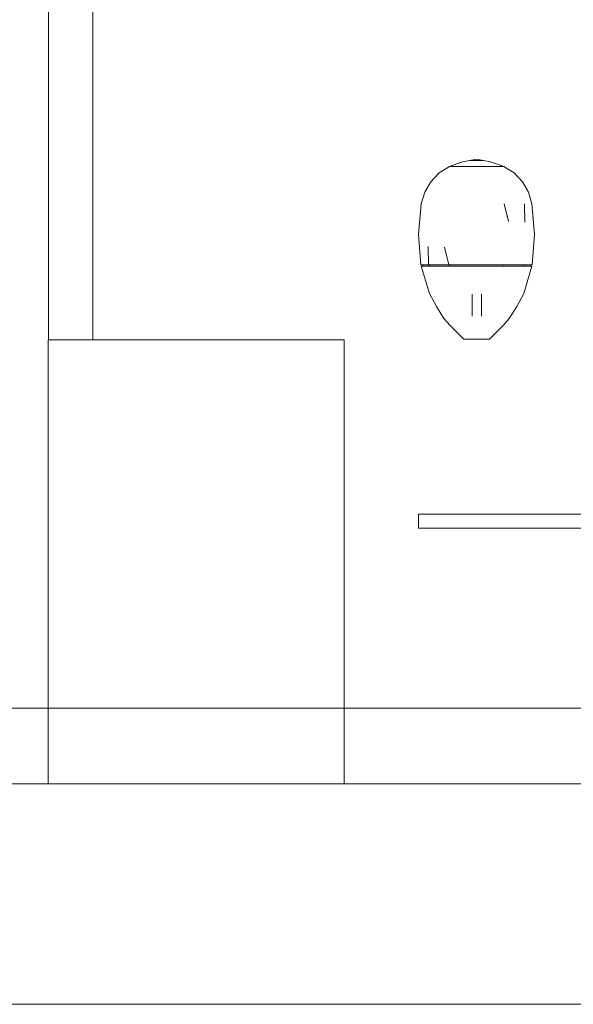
# Model space of a CAD drawing. Header units: millimetres. Extents: x 321 to 585, y -277 to 9.
# Tile 1008 of 1056: x 378.387 to 379.135, y -40.113 to -38.783. Entities that reach past the tile are written whole.
import ezdxf

# ---------------------------------------------------------------- set-up
doc = ezdxf.new("R2010")
doc.units = ezdxf.units.MM
doc.header["$MEASUREMENT"] = 0
for name, color, linetype, lineweight in [('IFC-Elemento construtivo genérico-Contorno', 253, 'Continuous', 5), ('IFC-Laje-Contorno', 134, 'Continuous', 5), ('IFC-Parede padrão-Contorno', 44, 'Continuous', 5), ('IFC-Parede-Contorno', 42, 'Continuous', 5), ('IFC-Pilar-Contorno', 83, 'Continuous', 5)]:
    doc.layers.add(name, color=color, linetype=linetype, lineweight=lineweight)

msp = doc.modelspace()

# ---------------------------------------------------------------- linework, layer by layer
at = {"layer": 'IFC-Elemento construtivo genérico-Contorno', "lineweight": 5}
for p, q in [((378.9679, -38.9812), (378.9858, -38.9746)), ((378.9679, -38.9812), (378.9768, -38.9779)), ((378.9679, -38.9812), (378.9768, -38.9779)), ((378.9768, -38.9779), (378.9858, -38.9746)), ((378.9768, -38.9779), (378.9858, -38.9746)), ((378.9858, -38.9746), (379.0047, -38.9713)), ((378.9858, -38.9746), (378.9954, -38.9729)), ((378.9858, -38.9746), (378.9954, -38.9729)), ((378.9954, -38.9729), (379.0047, -38.9713)), ((378.9954, -38.9729), (379.0139, -38.9729)), ((378.9954, -38.9729), (379.0139, -38.9729)), ((379.0047, -38.9713), (379.0139, -38.9729)), ((379.0047, -38.9713), (379.0235, -38.9746)), ((379.0139, -38.9729), (379.0235, -38.9746)), ((379.0139, -38.9729), (379.0235, -38.9746)), ((379.0235, -38.9746), (379.0415, -38.9812)), ((379.0235, -38.9746), (379.0415, -38.9812)), ((378.9427, -39.0017), (378.9541, -38.9899)), ((378.9427, -39.0017), (378.9541, -38.9899)), ((378.9541, -38.9899), (378.9584, -38.9872)), ((378.9541, -38.9899), (378.9584, -38.9872)), ((378.9584, -38.9872), (378.9679, -38.9812)), ((378.9584, -38.9872), (378.9679, -38.9812)), ((378.9679, -38.9812), (378.9786, -38.9812)), ((378.9711, -38.9812), (378.9744, -38.9812)), ((378.9744, -38.9812), (378.9786, -38.9812)), ((378.9786, -38.9812), (379.0047, -38.9812)), ((378.9851, -38.9812), (378.9982, -38.9812)), ((378.9851, -38.9812), (378.9917, -38.9812)), ((378.9917, -38.9812), (378.9982, -38.9812)), ((378.9917, -38.9812), (378.9982, -38.9812)), ((378.9982, -38.9812), (379.0047, -38.9812)), ((379.0047, -38.9812), (379.0112, -38.9812)), ((379.0047, -38.9812), (379.0307, -38.9812)), ((379.0112, -38.9812), (379.0177, -38.9812)), ((379.0177, -38.9812), (379.0242, -38.9812)), ((379.0307, -38.9812), (379.0382, -38.9812)), ((379.0307, -38.9812), (379.0349, -38.9812)), ((379.0307, -38.9812), (379.0415, -38.9812)), ((379.0307, -38.9812), (379.0349, -38.9812)), ((379.0349, -38.9812), (379.0382, -38.9812)), ((379.0415, -38.9812), (379.051, -38.9872)), ((379.0415, -38.9812), (379.051, -38.9872)), ((379.051, -38.9872), (379.0553, -38.9899)), ((379.051, -38.9872), (379.0553, -38.9899)), ((379.0553, -38.9899), (379.0666, -39.0017)), ((379.0553, -38.9899), (379.0666, -39.0017)), ((378.9345, -39.0158), (378.9427, -39.0017)), ((378.9345, -39.0158), (378.9427, -39.0017)), ((379.0666, -39.0017), (379.0749, -39.0158)), ((379.0666, -39.0017), (379.0749, -39.0158)), ((378.9298, -39.0315), (378.9345, -39.0158)), ((378.9298, -39.0315), (378.9345, -39.0158)), ((379.0749, -39.0158), (379.0795, -39.0315)), ((379.0749, -39.0158), (379.0795, -39.0315)), ((378.9262, -39.0728), (378.9298, -39.0315)), ((378.9262, -39.0728), (378.9298, -39.0315)), ((379.0421, -39.0315), (379.0477, -39.0555)), ((379.0421, -39.0315), (379.0477, -39.0555)), ((379.0695, -39.0315), (379.0699, -39.0564)), ((379.0695, -39.0315), (379.0699, -39.0564)), ((379.0795, -39.0315), (379.0831, -39.0728)), ((379.0795, -39.0315), (379.0831, -39.0728)), ((378.9262, -39.0728), (378.9295, -39.1141)), ((378.9262, -39.0728), (378.9295, -39.1141)), ((379.0798, -39.1141), (379.0831, -39.0728)), ((379.0798, -39.1141), (379.0831, -39.0728)), ((378.9394, -39.0891), (378.9396, -39.1141)), ((378.9394, -39.0891), (378.9396, -39.1141)), ((378.9615, -39.0901), (378.9671, -39.1141)), ((378.9615, -39.0901), (378.9671, -39.1141)), ((378.9295, -39.1141), (378.9346, -39.1141)), ((378.9295, -39.1141), (378.9346, -39.1141)), ((378.9298, -39.1157), (378.9409, -39.1529)), ((378.9298, -39.1157), (378.9398, -39.1157)), ((378.9298, -39.1157), (378.9409, -39.1529)), ((378.9298, -39.1157), (378.9348, -39.1157)), ((378.9314, -39.1157), (378.9314, -39.1141)), ((378.9314, -39.1157), (378.9314, -39.1141)), ((378.9314, -39.1157), (378.9363, -39.1157)), ((378.9339, -39.1157), (378.9363, -39.1157)), ((378.9346, -39.1141), (378.9396, -39.1141)), ((378.9346, -39.1141), (378.9396, -39.1141)), ((378.9348, -39.1157), (378.9398, -39.1157)), ((378.9363, -39.1157), (378.9388, -39.1157)), ((378.9363, -39.1157), (378.9412, -39.1157)), ((378.9388, -39.1157), (378.9412, -39.1157)), ((378.9396, -39.1141), (378.9533, -39.1141)), ((378.9396, -39.1141), (378.9533, -39.1141)), ((378.9398, -39.1157), (378.9535, -39.1157)), ((378.9398, -39.1157), (378.9535, -39.1157)), ((378.9412, -39.1157), (378.9412, -39.1141)), ((378.9412, -39.1157), (378.9412, -39.1141)), ((378.9412, -39.1157), (378.9613, -39.1157)), ((378.9479, -39.1157), (378.9546, -39.1157)), ((378.9533, -39.1141), (378.9671, -39.1141)), ((378.9533, -39.1141), (378.9671, -39.1141)), ((378.9535, -39.1157), (378.9672, -39.1157)), ((378.9535, -39.1157), (378.9672, -39.1157)), ((378.9613, -39.1157), (378.968, -39.1157)), ((378.9613, -39.1157), (378.968, -39.1157)), ((378.9671, -39.1141), (378.9859, -39.1141)), ((378.9671, -39.1141), (378.9859, -39.1141)), ((378.9672, -39.1157), (378.9859, -39.1157)), ((378.9672, -39.1157), (378.9859, -39.1157)), ((378.968, -39.1157), (378.968, -39.1141)), ((378.968, -39.1157), (378.968, -39.1141)), ((378.968, -39.1157), (378.9955, -39.1157)), ((378.9772, -39.1157), (378.9864, -39.1157)), ((378.9859, -39.1141), (379.0047, -39.1141)), ((378.9859, -39.1141), (379.0047, -39.1141)), ((378.9859, -39.1157), (379.0047, -39.1157)), ((378.9859, -39.1157), (379.0047, -39.1157)), ((378.9955, -39.1157), (379.0047, -39.1157)), ((378.9955, -39.1157), (379.0047, -39.1157)), ((379.0047, -39.1141), (379.0234, -39.1141)), ((379.0047, -39.1141), (379.0234, -39.1141)), ((379.0047, -39.1157), (379.0234, -39.1157)), ((379.0047, -39.1157), (379.0138, -39.1157)), ((379.0047, -39.1157), (379.0234, -39.1157)), ((379.0047, -39.1157), (379.0413, -39.1157)), ((379.023, -39.1157), (379.0321, -39.1157)), ((379.0234, -39.1141), (379.0422, -39.1141)), ((379.0234, -39.1141), (379.0422, -39.1141)), ((379.0234, -39.1157), (379.0421, -39.1157)), ((379.0234, -39.1157), (379.0421, -39.1157)), ((379.0413, -39.1157), (379.0413, -39.1141)), ((379.0413, -39.1157), (379.048, -39.1157)), ((379.0413, -39.1157), (379.0681, -39.1157)), ((379.0421, -39.1157), (379.0558, -39.1157)), ((379.0421, -39.1157), (379.0558, -39.1157)), ((379.0422, -39.1141), (379.056, -39.1141)), ((379.0422, -39.1141), (379.056, -39.1141)), ((379.0547, -39.1157), (379.0614, -39.1157)), ((379.0558, -39.1157), (379.0695, -39.1157)), ((379.0558, -39.1157), (379.0695, -39.1157)), ((379.056, -39.1141), (379.0697, -39.1141)), ((379.056, -39.1141), (379.0697, -39.1141)), ((379.0681, -39.1157), (379.0681, -39.1141)), ((379.0681, -39.1157), (379.0681, -39.1141)), ((379.0681, -39.1157), (379.0705, -39.1157)), ((379.0681, -39.1157), (379.0762, -39.1157)), ((379.0685, -39.1529), (379.0795, -39.1157)), ((379.0685, -39.1529), (379.0795, -39.1157)), ((379.0695, -39.1157), (379.0795, -39.1157)), ((379.0695, -39.1157), (379.0745, -39.1157)), ((379.0697, -39.1141), (379.0748, -39.1141)), ((379.0697, -39.1141), (379.0748, -39.1141)), ((379.0705, -39.1157), (379.073, -39.1157)), ((379.073, -39.1157), (379.0745, -39.1157)), ((379.0745, -39.1157), (379.0762, -39.1157)), ((379.0745, -39.1157), (379.0795, -39.1157)), ((379.0748, -39.1141), (379.0798, -39.1141)), ((379.0748, -39.1141), (379.0798, -39.1141)), ((379.0779, -39.1157), (379.0779, -39.1141)), ((379.0779, -39.1157), (379.0779, -39.1141)), ((378.9409, -39.1529), (378.9504, -39.1703)), ((378.9409, -39.1529), (378.9504, -39.1703)), ((379.0589, -39.1703), (379.0685, -39.1529)), ((379.0589, -39.1703), (379.0685, -39.1529)), ((378.9986, -39.1586), (378.9986, -39.1538)), ((378.9986, -39.1586), (378.9986, -39.1538)), ((378.9986, -39.1637), (378.9986, -39.1586)), ((378.9986, -39.1637), (378.9986, -39.1586)), ((378.9986, -39.1687), (378.9986, -39.1637)), ((378.9986, -39.1687), (378.9986, -39.1637)), ((379.0113, -39.1586), (379.0113, -39.1538)), ((379.0113, -39.1586), (379.0113, -39.1538)), ((379.0113, -39.1637), (379.0113, -39.1586)), ((379.0113, -39.1637), (379.0113, -39.1586)), ((379.0113, -39.1687), (379.0113, -39.1637)), ((379.0113, -39.1687), (379.0113, -39.1637)), ((378.9504, -39.1703), (378.9604, -39.1864)), ((378.9504, -39.1703), (378.9604, -39.1864)), ((378.9986, -39.1735), (378.9986, -39.1687)), ((378.9986, -39.1735), (378.9986, -39.1687)), ((378.9986, -39.1776), (378.9986, -39.1735)), ((378.9986, -39.1776), (378.9986, -39.1735)), ((378.9986, -39.1807), (378.9986, -39.1776)), ((378.9986, -39.1807), (378.9986, -39.1776)), ((379.0113, -39.1735), (379.0113, -39.1687)), ((379.0113, -39.1735), (379.0113, -39.1687)), ((379.0113, -39.1776), (379.0113, -39.1735)), ((379.0113, -39.1776), (379.0113, -39.1735)), ((379.0113, -39.1807), (379.0113, -39.1776)), ((379.0113, -39.1807), (379.0113, -39.1776)), ((379.0489, -39.1864), (379.0589, -39.1703)), ((379.0489, -39.1864), (379.0589, -39.1703)), ((378.9604, -39.1864), (378.9689, -39.1961)), ((378.9604, -39.1864), (378.9689, -39.1961)), ((378.9986, -39.1826), (378.9986, -39.1807)), ((378.9986, -39.1826), (378.9986, -39.1807)), ((378.9986, -39.1833), (378.9986, -39.1826)), ((378.9986, -39.1833), (378.9986, -39.1826)), ((379.0113, -39.1826), (379.0113, -39.1807)), ((379.0113, -39.1826), (379.0113, -39.1807)), ((379.0113, -39.1833), (379.0113, -39.1826)), ((379.0113, -39.1833), (379.0113, -39.1826)), ((379.0405, -39.1961), (379.0489, -39.1864)), ((379.0405, -39.1961), (379.0489, -39.1864)), ((378.9689, -39.1961), (378.9873, -39.2144)), ((378.9689, -39.1961), (378.9873, -39.2144)), ((379.022, -39.2144), (379.0405, -39.1961)), ((379.022, -39.2144), (379.0405, -39.1961)), ((378.9873, -39.2144), (378.9897, -39.2144)), ((378.9873, -39.2144), (378.9897, -39.2144)), ((378.9897, -39.2144), (378.9921, -39.2144)), ((378.9897, -39.2144), (378.9921, -39.2144)), ((378.9921, -39.2144), (378.9941, -39.2144)), ((378.9921, -39.2144), (378.9941, -39.2144)), ((378.9941, -39.2144), (378.996, -39.2144)), ((378.9941, -39.2144), (378.996, -39.2144)), ((378.996, -39.2144), (379.0003, -39.2144)), ((378.996, -39.2144), (379.0003, -39.2144)), ((379.0003, -39.2144), (379.0047, -39.2144)), ((379.0003, -39.2144), (379.0047, -39.2144)), ((379.0047, -39.2144), (379.009, -39.2144)), ((379.0047, -39.2144), (379.009, -39.2144)), ((379.009, -39.2144), (379.0133, -39.2144)), ((379.009, -39.2144), (379.0133, -39.2144)), ((379.0133, -39.2144), (379.0153, -39.2144)), ((379.0133, -39.2144), (379.0153, -39.2144)), ((379.0153, -39.2144), (379.0172, -39.2144)), ((379.0153, -39.2144), (379.0172, -39.2144)), ((379.0172, -39.2144), (379.0196, -39.2144)), ((379.0172, -39.2144), (379.0196, -39.2144)), ((379.0196, -39.2144), (379.022, -39.2144)), ((379.0196, -39.2144), (379.022, -39.2144)), ((378.9262, -39.4509), (378.9267, -39.4509)), ((378.9262, -39.47), (378.9262, -39.4509)), ((378.9262, -39.4509), (378.9267, -39.4509)), ((378.9262, -39.47), (378.9262, -39.4509)), ((378.9267, -39.4509), (378.9279, -39.4509)), ((378.9267, -39.4509), (378.9279, -39.4509)), ((378.9279, -39.4509), (378.9299, -39.4509)), ((378.9279, -39.4509), (378.9299, -39.4509)), ((378.9299, -39.4509), (378.9326, -39.4509)), ((378.9299, -39.4509), (378.9326, -39.4509)), ((378.9326, -39.4509), (378.9356, -39.4509)), ((378.9326, -39.4509), (378.9356, -39.4509)), ((378.9356, -39.4509), (378.9389, -39.4509)), ((378.9356, -39.4509), (378.9389, -39.4509)), ((378.9389, -39.4509), (380.1327, -39.4509)), ((378.9389, -39.4509), (380.1327, -39.4509)), ((378.9262, -39.47), (378.9267, -39.47)), ((378.9262, -39.47), (378.9267, -39.47)), ((378.9267, -39.47), (378.9279, -39.47)), ((378.9267, -39.47), (378.9279, -39.47)), ((378.9279, -39.47), (378.9299, -39.47)), ((378.9279, -39.47), (378.9299, -39.47)), ((378.9299, -39.47), (378.9326, -39.47)), ((378.9299, -39.47), (378.9326, -39.47)), ((378.9326, -39.47), (378.9356, -39.47)), ((378.9326, -39.47), (378.9356, -39.47)), ((378.9356, -39.47), (378.9389, -39.47)), ((378.9356, -39.47), (378.9389, -39.47)), ((378.9389, -39.47), (380.1327, -39.47)), ((378.9389, -39.47), (380.1327, -39.47))]:
    msp.add_line(p, q, dxfattribs=at)
at = {"layer": 'IFC-Laje-Contorno', "color": 7, "lineweight": 5}
for p, q in [((376.3251, -39.8154), (378.4256, -39.8154)), ((378.8256, -39.8154), (386.923, -39.8154))]:
    msp.add_line(p, q, dxfattribs=at)
at = {"layer": 'IFC-Parede padrão-Contorno', "color": 7, "lineweight": 5}
for p, q in [((378.4258, -39.2154), (378.4258, -38.7154)), ((378.4858, -39.2154), (378.4858, -38.7154))]:
    msp.add_line(p, q, dxfattribs=at)
at = {"layer": 'IFC-Parede-Contorno', "color": 7, "lineweight": 5}
for p, q in [((376.8358, -39.7132), (381.9118, -39.7132)), ((376.7759, -40.1132), (381.8122, -40.1132))]:
    msp.add_line(p, q, dxfattribs=at)
at = {"layer": 'IFC-Pilar-Contorno', "color": 7, "lineweight": 5}
for p, q in [((378.4256, -39.5977), (378.4256, -39.2154)), ((378.4256, -39.2154), (378.4752, -39.2154)), ((378.4256, -39.3691), (378.4256, -39.2154)), ((378.4256, -39.2154), (378.6719, -39.2154)), ((378.4752, -39.2154), (378.5708, -39.2154)), ((378.5708, -39.2154), (378.8256, -39.2154)), ((378.6719, -39.2154), (378.7232, -39.2154)), ((378.7232, -39.2154), (378.8256, -39.2154)), ((378.8256, -39.2897), (378.8256, -39.2154)), ((378.8256, -39.5849), (378.8256, -39.2154)), ((378.8256, -39.4331), (378.8256, -39.2897)), ((378.4256, -39.446), (378.4256, -39.3691)), ((378.8256, -39.8154), (378.8256, -39.4331)), ((378.4256, -39.8154), (378.4256, -39.446)), ((378.8256, -39.7385), (378.8256, -39.5849)), ((378.4256, -39.672), (378.4256, -39.5977)), ((378.4256, -39.8154), (378.4256, -39.672)), ((378.8256, -39.8154), (378.8256, -39.7385)), ((378.4256, -39.8154), (378.6805, -39.8154)), ((378.4256, -39.8154), (378.4769, -39.8154)), ((378.4769, -39.8154), (378.5793, -39.8154)), ((378.5793, -39.8154), (378.8256, -39.8154)), ((378.6805, -39.8154), (378.7761, -39.8154)), ((378.7761, -39.8154), (378.8256, -39.8154))]:
    msp.add_line(p, q, dxfattribs=at)

doc.saveas('drawing.dxf')
